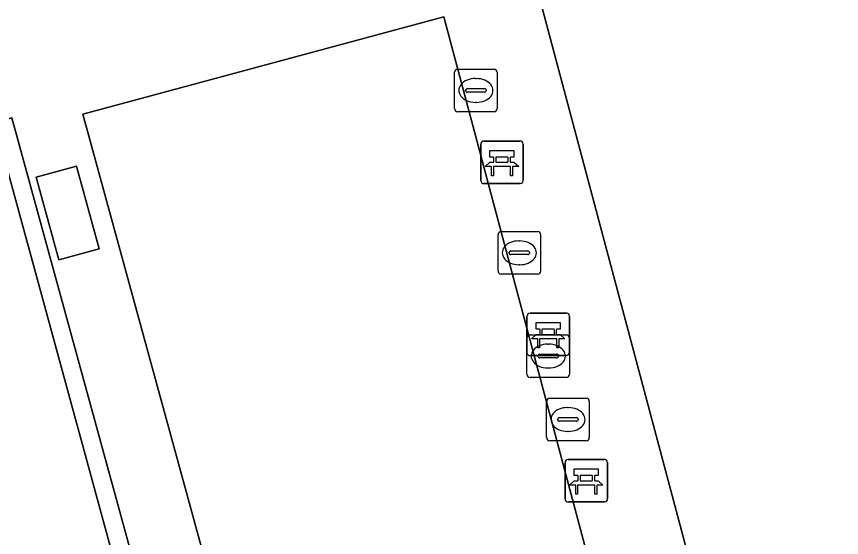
# Model space of a CAD drawing. Extents: x 159053 to 160042, y 380449 to 381423.
# Drawn here: x 159553.7 to 159573.08, y 380733.64 to 380745.88 of the extents above; entities that cross this region are included whole.
import ezdxf

# ---------------------------------------------------------------- set-up
doc = ezdxf.new("R2010")
doc.units = 0
for name, color, linetype in [('IMGEO_Bank', 7, 'Continuous'), ('IMGEO_Groenvoorziening', 7, 'Continuous'), ('IMGEO_Hek', 7, 'Continuous'), ('IMGEO_Kolk', 7, 'Continuous'), ('IMGEO_Terreindeel_open', 7, 'Continuous'), ('IMGEO_Voetpad_open', 7, 'Continuous')]:
    doc.layers.add(name, color=color, linetype=linetype)

msp = doc.modelspace()

# ---------------------------------------------------------------- linework, layer by layer
at = {"layer": 'IMGEO_Bank'}
for p, q in [((159564.607, 380742.033), (159564.607, 380742.874)), ((159564.607, 380742.874), (159564.607, 380742.033)), ((159564.682, 380742.958), (159565.523, 380742.958)), ((159565.523, 380742.958), (159564.682, 380742.958)), ((159565.607, 380742.883), (159565.607, 380742.042)), ((159565.607, 380742.042), (159565.607, 380742.883)), ((159564.916, 380742.464), (159564.916, 380742.57)), ((159564.96, 380742.57), (159564.96, 380742.464)), ((159565.248, 380742.576), (159564.966, 380742.576)), ((159564.966, 380742.458), (159565.248, 380742.458)), ((159565.254, 380742.464), (159565.254, 380742.57)), ((159565.298, 380742.57), (159565.298, 380742.464)), ((159565.304, 380742.356), (159564.911, 380742.356)), ((159565.532, 380741.958), (159564.691, 380741.958)), ((159564.691, 380741.958), (159565.532, 380741.958)), ((159565.767, 380738.914), (159566.608, 380738.914)), ((159566.608, 380738.914), (159565.767, 380738.914)), ((159565.692, 380737.989), (159565.692, 380738.83)), ((159565.692, 380738.83), (159565.692, 380737.989)), ((159566.692, 380738.839), (159566.692, 380737.998)), ((159566.692, 380737.998), (159566.692, 380738.839)), ((159566.001, 380738.42), (159566.001, 380738.526)), ((159566.045, 380738.526), (159566.045, 380738.42)), ((159566.333, 380738.532), (159566.051, 380738.532)), ((159566.339, 380738.42), (159566.339, 380738.526)), ((159566.383, 380738.526), (159566.383, 380738.42)), ((159566.051, 380738.414), (159566.333, 380738.414)), ((159566.389, 380738.312), (159565.996, 380738.312)), ((159566.617, 380737.914), (159565.776, 380737.914)), ((159565.776, 380737.914), (159566.617, 380737.914)), ((159566.662, 380735.475), (159567.503, 380735.475)), ((159567.503, 380735.475), (159566.662, 380735.475)), ((159566.587, 380734.55), (159566.587, 380735.391)), ((159566.587, 380735.391), (159566.587, 380734.55)), ((159567.587, 380735.4), (159567.587, 380734.559)), ((159567.587, 380734.559), (159567.587, 380735.4)), ((159566.896, 380734.981), (159566.896, 380735.087)), ((159566.94, 380735.087), (159566.94, 380734.981)), ((159567.228, 380735.093), (159566.946, 380735.093)), ((159567.234, 380734.981), (159567.234, 380735.087)), ((159567.278, 380735.087), (159567.278, 380734.981)), ((159567.284, 380734.873), (159566.891, 380734.873)), ((159566.946, 380734.975), (159567.228, 380734.975)), ((159567.512, 380734.475), (159566.671, 380734.475)), ((159566.671, 380734.475), (159567.512, 380734.475))]:
    msp.add_line(p, q, dxfattribs=at)
for points in [[(159564.91, 380742.576), (159564.824, 380742.576), (159564.824, 380742.737), (159565.387, 380742.737), (159565.387, 380742.576), (159565.304, 380742.576)], [(159564.854, 380742.356), (159564.712, 380742.356), (159564.824, 380742.458), (159564.91, 380742.458)], [(159565.304, 380742.458), (159565.387, 380742.458), (159565.499, 380742.356), (159565.36, 380742.356)], [(159564.904, 380742.349), (159564.904, 380742.142), (159564.861, 380742.142), (159564.861, 380742.349)], [(159565.354, 380742.349), (159565.354, 380742.142), (159565.31, 380742.142), (159565.31, 380742.349)], [(159565.995, 380738.532), (159565.909, 380738.532), (159565.909, 380738.693), (159566.472, 380738.693), (159566.472, 380738.532), (159566.389, 380738.532)], [(159565.939, 380738.312), (159565.797, 380738.312), (159565.909, 380738.414), (159565.995, 380738.414)], [(159566.389, 380738.414), (159566.472, 380738.414), (159566.584, 380738.312), (159566.445, 380738.312)], [(159565.989, 380738.305), (159565.989, 380738.098), (159565.946, 380738.098), (159565.946, 380738.305)], [(159566.439, 380738.305), (159566.439, 380738.098), (159566.395, 380738.098), (159566.395, 380738.305)], [(159566.89, 380735.093), (159566.804, 380735.093), (159566.804, 380735.254), (159567.367, 380735.254), (159567.367, 380735.093), (159567.284, 380735.093)], [(159566.834, 380734.873), (159566.692, 380734.873), (159566.804, 380734.975), (159566.89, 380734.975)], [(159566.884, 380734.866), (159566.884, 380734.659), (159566.841, 380734.659), (159566.841, 380734.866)], [(159567.284, 380734.975), (159567.367, 380734.975), (159567.479, 380734.873), (159567.34, 380734.873)], [(159567.334, 380734.866), (159567.334, 380734.659), (159567.29, 380734.659), (159567.29, 380734.866)]]:
    msp.add_lwpolyline(points, dxfattribs=at)
for centre, radius, start, end in [((159564.685, 380742.88), 0.0779, 92.4484, 184.2845), ((159564.685, 380742.88), 0.0779, 92.4484, 184.2845), ((159565.529, 380742.88), 0.0779, 2.4484, 94.2845), ((159565.529, 380742.88), 0.0779, 2.4484, 94.2845), ((159564.909, 380742.569), 0.00671, 2.8957, 87.1043), ((159564.909, 380742.465), 0.00671, 272.8957, 357.1043), ((159564.966, 380742.569), 0.00671, 92.8957, 177.1043), ((159564.966, 380742.465), 0.00671, 182.8957, 267.1043), ((159565.248, 380742.569), 0.00671, 2.8957, 87.1043), ((159565.248, 380742.465), 0.00671, 272.8957, 357.1043), ((159565.305, 380742.569), 0.00671, 92.8957, 177.1043), ((159565.305, 380742.465), 0.00671, 182.8957, 267.1043), ((159564.854, 380742.349), 0.00671, 2.8957, 87.1043), ((159564.911, 380742.349), 0.00671, 92.8957, 177.1043), ((159565.303, 380742.349), 0.00671, 2.8957, 87.1043), ((159565.36, 380742.349), 0.00671, 92.8957, 177.1043), ((159564.685, 380742.036), 0.0779, 182.4484, 274.2845), ((159564.685, 380742.036), 0.0779, 182.4484, 274.2845), ((159565.529, 380742.036), 0.0779, 272.4484, 4.2845), ((159565.529, 380742.036), 0.0779, 272.4484, 4.2845), ((159565.77, 380738.836), 0.0779, 92.4484, 184.2845), ((159565.77, 380738.836), 0.0779, 92.4484, 184.2845), ((159566.614, 380738.836), 0.0779, 2.4484, 94.2845), ((159566.614, 380738.836), 0.0779, 2.4484, 94.2845), ((159565.994, 380738.525), 0.00671, 2.8957, 87.1043), ((159566.051, 380738.525), 0.00671, 92.8957, 177.1043), ((159566.333, 380738.525), 0.00671, 2.8957, 87.1043), ((159566.39, 380738.525), 0.00671, 92.8957, 177.1043), ((159565.994, 380738.421), 0.00671, 272.8957, 357.1043), ((159566.051, 380738.421), 0.00671, 182.8957, 267.1043), ((159566.333, 380738.421), 0.00671, 272.8957, 357.1043), ((159566.39, 380738.421), 0.00671, 182.8957, 267.1043), ((159565.939, 380738.305), 0.00671, 2.8957, 87.1043), ((159565.996, 380738.305), 0.00671, 92.8957, 177.1043), ((159566.388, 380738.305), 0.00671, 2.8957, 87.1043), ((159566.445, 380738.305), 0.00671, 92.8957, 177.1043), ((159565.77, 380737.992), 0.0779, 182.4484, 274.2845), ((159565.77, 380737.992), 0.0779, 182.4484, 274.2845), ((159566.614, 380737.992), 0.0779, 272.4484, 4.2845), ((159566.614, 380737.992), 0.0779, 272.4484, 4.2845), ((159566.665, 380735.397), 0.0779, 92.4484, 184.2845), ((159566.665, 380735.397), 0.0779, 92.4484, 184.2845), ((159567.509, 380735.397), 0.0779, 2.4484, 94.2845), ((159567.509, 380735.397), 0.0779, 2.4484, 94.2845), ((159566.889, 380735.086), 0.00671, 2.8957, 87.1043), ((159566.946, 380735.086), 0.00671, 92.8957, 177.1043), ((159567.228, 380735.086), 0.00671, 2.8957, 87.1043), ((159567.285, 380735.086), 0.00671, 92.8957, 177.1043), ((159566.834, 380734.866), 0.00671, 2.8957, 87.1043), ((159566.891, 380734.866), 0.00671, 92.8957, 177.1043), ((159566.889, 380734.982), 0.00671, 272.8957, 357.1043), ((159566.946, 380734.982), 0.00671, 182.8957, 267.1043), ((159567.228, 380734.982), 0.00671, 272.8957, 357.1043), ((159567.285, 380734.982), 0.00671, 182.8957, 267.1043), ((159567.283, 380734.866), 0.00671, 2.8957, 87.1043), ((159567.34, 380734.866), 0.00671, 92.8957, 177.1043), ((159566.665, 380734.553), 0.0779, 182.4484, 274.2845), ((159566.665, 380734.553), 0.0779, 182.4484, 274.2845), ((159567.509, 380734.553), 0.0779, 272.4484, 4.2845), ((159567.509, 380734.553), 0.0779, 272.4484, 4.2845)]:
    msp.add_arc(centre, radius, start, end, dxfattribs=at)
at = {"layer": 'IMGEO_Groenvoorziening'}
for points in [[(159696.615, 380806.199), (159669.744, 380798.884), (159669.306, 380800.531), (159668.883, 380802.12), (159668.351, 380804.117), (159668.02, 380805.359), (159558.38, 380775.781), (159562.553, 380760.977), (159562.046, 380760.831), (159557.701, 380776.164), (159694.48, 380813.062), (159694.636, 380812.539), (159694.886, 380812.603), (159694.564, 380813.798), (159557.036, 380776.621), (159558.877, 380767.036), (159562.896, 380751.667), (159564.456, 380752.092), (159585.769, 380672.062), (159585.889, 380671.612), (159601.677, 380675.891), (159615.859, 380679.734), (159722.812, 380708.719), (159711.779, 380750)], [(159582.205, 380676.582), (159563.74, 380745.879), (159555.263, 380743.589), (159574.184, 380674.445)], [(159553.595, 380743.504), (159449.413, 380715.163), (159449.34, 380715.143), (159467.142, 380649.68), (159468.467, 380645.095), (159511.647, 380656.884), (159511.466, 380657.516), (159468.706, 380645.806), (159449.988, 380714.56), (159553.359, 380742.767), (159572.094, 380674.071), (159529.309, 380662.376), (159529.481, 380661.752), (159572.753, 380673.566)]]:
    msp.add_lwpolyline(points, close=True, dxfattribs=at)
at = {"layer": 'IMGEO_Hek'}
msp.add_lwpolyline([(159449.413, 380715.163), (159553.595, 380743.504), (159572.753, 380673.566), (159529.481, 380661.752)], dxfattribs=at)
at = {"layer": 'IMGEO_Kolk'}
for p, q in [((159563.993, 380743.72), (159563.993, 380744.572)), ((159564.068, 380744.646), (159564.92, 380744.646)), ((159564.994, 380744.572), (159564.994, 380743.72)), ((159564.481, 380744.426), (159564.506, 380744.426)), ((159564.252, 380744.14), (159564.252, 380744.152)), ((159564.295, 380744.189), (159564.693, 380744.189)), ((159564.736, 380744.152), (159564.736, 380744.14)), ((159564.69, 380744.103), (159564.292, 380744.103)), ((159564.504, 380743.866), (159564.479, 380743.866)), ((159564.92, 380743.646), (159564.068, 380743.646)), ((159565.014, 380739.904), (159565.014, 380740.756)), ((159565.089, 380740.83), (159565.941, 380740.83)), ((159566.015, 380740.756), (159566.015, 380739.904)), ((159565.502, 380740.61), (159565.527, 380740.61)), ((159565.273, 380740.324), (159565.273, 380740.336)), ((159565.711, 380740.287), (159565.313, 380740.287)), ((159565.316, 380740.373), (159565.714, 380740.373)), ((159565.757, 380740.336), (159565.757, 380740.324)), ((159565.525, 380740.05), (159565.5, 380740.05)), ((159565.941, 380739.83), (159565.089, 380739.83)), ((159565.693, 380737.477), (159565.693, 380738.329)), ((159565.768, 380738.403), (159566.62, 380738.403)), ((159566.694, 380738.329), (159566.694, 380737.477)), ((159566.181, 380738.183), (159566.206, 380738.183)), ((159565.995, 380737.946), (159566.393, 380737.946)), ((159565.952, 380737.897), (159565.952, 380737.909)), ((159566.39, 380737.86), (159565.992, 380737.86)), ((159566.436, 380737.909), (159566.436, 380737.897)), ((159566.204, 380737.623), (159566.179, 380737.623)), ((159566.62, 380737.403), (159565.768, 380737.403)), ((159566.156, 380735.987), (159566.156, 380736.839)), ((159566.231, 380736.913), (159567.083, 380736.913)), ((159567.157, 380736.839), (159567.157, 380735.987)), ((159566.644, 380736.693), (159566.669, 380736.693)), ((159566.415, 380736.407), (159566.415, 380736.419)), ((159566.458, 380736.456), (159566.856, 380736.456)), ((159566.899, 380736.419), (159566.899, 380736.407)), ((159566.853, 380736.37), (159566.455, 380736.37)), ((159566.667, 380736.133), (159566.642, 380736.133)), ((159567.083, 380735.913), (159566.231, 380735.913))]:
    msp.add_line(p, q, dxfattribs=at)
for points in [[(159563.993, 380743.72), (159563.993, 380744.572)], [(159564.068, 380744.646), (159564.92, 380744.646)], [(159564.994, 380744.572), (159564.994, 380743.72)], [(159564.92, 380743.646), (159564.068, 380743.646)], [(159565.014, 380739.904), (159565.014, 380740.756)], [(159565.089, 380740.83), (159565.941, 380740.83)], [(159566.015, 380740.756), (159566.015, 380739.904)], [(159565.941, 380739.83), (159565.089, 380739.83)], [(159565.693, 380737.477), (159565.693, 380738.329)], [(159565.768, 380738.403), (159566.62, 380738.403)], [(159566.694, 380738.329), (159566.694, 380737.477)], [(159566.62, 380737.403), (159565.768, 380737.403)], [(159566.156, 380735.987), (159566.156, 380736.839)], [(159566.231, 380736.913), (159567.083, 380736.913)], [(159567.157, 380736.839), (159567.157, 380735.987)], [(159567.083, 380735.913), (159566.231, 380735.913)]]:
    msp.add_lwpolyline(points, dxfattribs=at)
for centre, radius, start, end in [((159564.07, 380744.57), 0.0765, 91.552, 178.448), ((159564.07, 380744.57), 0.0765, 91.552, 178.448), ((159564.918, 380744.57), 0.0765, 1.552, 88.448), ((159564.918, 380744.57), 0.0765, 1.552, 88.448), ((159564.292, 380744.149), 0.0403, 85.8775, 175.7526), ((159564.289, 380744.139), 0.0366, 178.938, 274.7102), ((159564.693, 380744.146), 0.043, 264.8664, 352.4533), ((159564.697, 380744.151), 0.0386, 1.7309, 96.639), ((159564.07, 380743.722), 0.0765, 181.552, 268.448), ((159564.07, 380743.722), 0.0765, 181.552, 268.448), ((159564.918, 380743.722), 0.0765, 271.552, 358.448), ((159564.918, 380743.722), 0.0765, 271.552, 358.448), ((159565.091, 380740.754), 0.0765, 91.552, 178.448), ((159565.091, 380740.754), 0.0765, 91.552, 178.448), ((159565.939, 380740.754), 0.0765, 1.552, 88.448), ((159565.939, 380740.754), 0.0765, 1.552, 88.448), ((159565.313, 380740.333), 0.0403, 85.8775, 175.7526), ((159565.31, 380740.323), 0.0366, 178.938, 274.7102), ((159565.714, 380740.33), 0.043, 264.8664, 352.4533), ((159565.718, 380740.335), 0.0386, 1.7309, 96.639), ((159565.091, 380739.906), 0.0765, 181.552, 268.448), ((159565.091, 380739.906), 0.0765, 181.552, 268.448), ((159565.939, 380739.906), 0.0765, 271.552, 358.448), ((159565.939, 380739.906), 0.0765, 271.552, 358.448), ((159565.77, 380738.327), 0.0765, 91.552, 178.448), ((159565.77, 380738.327), 0.0765, 91.552, 178.448), ((159566.618, 380738.327), 0.0765, 1.552, 88.448), ((159566.618, 380738.327), 0.0765, 1.552, 88.448), ((159565.992, 380737.906), 0.0403, 85.8775, 175.7526), ((159566.397, 380737.908), 0.0386, 1.7309, 96.639), ((159565.989, 380737.896), 0.0366, 178.938, 274.7102), ((159566.393, 380737.903), 0.043, 264.8664, 352.4533), ((159565.77, 380737.479), 0.0765, 181.552, 268.448), ((159565.77, 380737.479), 0.0765, 181.552, 268.448), ((159566.618, 380737.479), 0.0765, 271.552, 358.448), ((159566.618, 380737.479), 0.0765, 271.552, 358.448), ((159566.233, 380736.837), 0.0765, 91.552, 178.448), ((159566.233, 380736.837), 0.0765, 91.552, 178.448), ((159567.081, 380736.837), 0.0765, 1.552, 88.448), ((159567.081, 380736.837), 0.0765, 1.552, 88.448), ((159566.455, 380736.416), 0.0403, 85.8775, 175.7526), ((159566.452, 380736.406), 0.0366, 178.938, 274.7102), ((159566.856, 380736.413), 0.043, 264.8664, 352.4533), ((159566.86, 380736.418), 0.0386, 1.7309, 96.639), ((159566.233, 380735.989), 0.0765, 181.552, 268.448), ((159566.233, 380735.989), 0.0765, 181.552, 268.448), ((159567.081, 380735.989), 0.0765, 271.552, 358.448), ((159567.081, 380735.989), 0.0765, 271.552, 358.448)]:
    msp.add_arc(centre, radius, start, end, dxfattribs=at)
for centre, major_axis, ratio, start_param, end_param in [((159564.48, 380744.146), (-0.387, 0.002), 0.722429, 4.712389, 7.853982), ((159564.505, 380744.146), (-0.39, 0.002), 0.717154, 1.570796, 4.712389), ((159565.501, 380740.33), (-0.387, 0.002), 0.722429, 4.712389, 7.853982), ((159565.526, 380740.33), (-0.39, 0.002), 0.717154, 1.570796, 4.712389), ((159566.18, 380737.903), (-0.387, 0.002), 0.722429, 4.712389, 7.853982), ((159566.205, 380737.903), (-0.39, 0.002), 0.717154, 1.570796, 4.712389), ((159566.643, 380736.413), (-0.387, 0.002), 0.722429, 4.712389, 7.853982), ((159566.668, 380736.413), (-0.39, 0.002), 0.717154, 1.570796, 4.712389)]:
    msp.add_ellipse(centre, major_axis=major_axis, ratio=ratio, start_param=start_param, end_param=end_param, dxfattribs=at)
at = {"layer": 'IMGEO_Terreindeel_open'}
msp.add_lwpolyline([(159553.359, 380742.767), (159449.988, 380714.56), (159468.706, 380645.806), (159511.466, 380657.516), (159515.412, 380658.597), (159525.37, 380661.324), (159526.959, 380661.748), (159529.309, 380662.376), (159572.094, 380674.071)], close=True, dxfattribs=at)
at = {"layer": 'IMGEO_Voetpad_open'}
for points in [[(159469.848, 380640.165), (159584.277, 380671.176), (159585.889, 380671.612), (159585.769, 380672.062), (159564.456, 380752.092), (159562.896, 380751.667), (159562.638, 380751.597), (159556.768, 380750), (159519.294, 380739.805)], [(159553.595, 380743.504), (159572.753, 380673.566), (159529.481, 380661.752)]]:
    msp.add_lwpolyline(points, dxfattribs=at)
for points in [[(159555.263, 380743.589), (159563.74, 380745.879), (159582.205, 380676.582), (159574.184, 380674.445)], [(159555.116, 380742.368), (159554.168, 380742.111), (159554.696, 380740.165), (159555.644, 380740.422)], [(159554.168, 380742.111), (159555.116, 380742.368), (159555.644, 380740.422), (159554.696, 380740.165)]]:
    msp.add_lwpolyline(points, close=True, dxfattribs=at)

doc.saveas('drawing.dxf')
